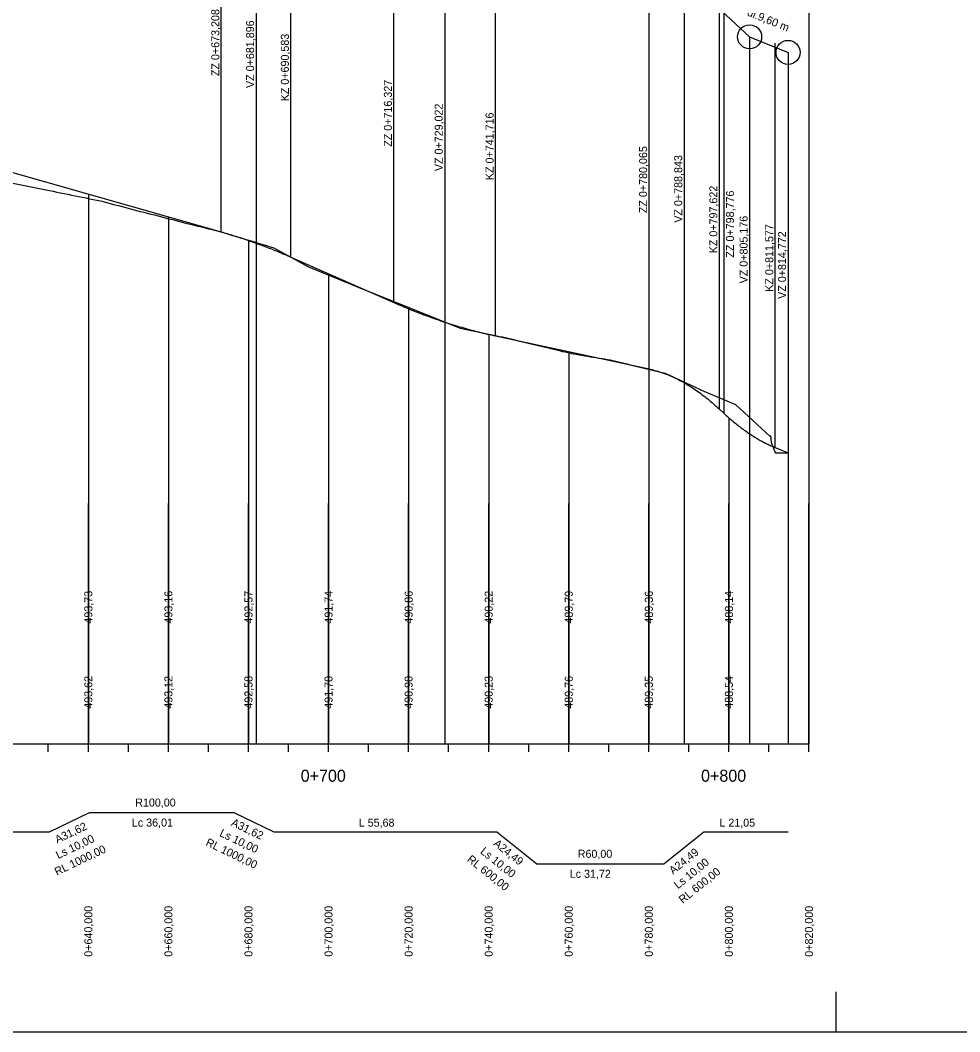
# Model space of a CAD drawing. Extents: x -632716 to -629545, y -1094726 to -1088285.
# Drawn here: x -631991 to -631756.3, y -1094726.3 to -1094473.6 of the extents above; entities that cross this region are included whole.
import ezdxf

# ---------------------------------------------------------------- set-up
doc = ezdxf.new("R2010")
doc.units = 0
for name, color, linetype in [('20', 7, 'Continuous'), ('Default', 7, 'Continuous'), ('formát', 7, 'Continuous'), ('NIVELETA_VYSKY', 7, 'Continuous'), ('REZ_POPIS', 7, 'Continuous'), ('REZ_TABULKA', 7, 'Continuous'), ('REZ_TENKA', 7, 'Continuous'), ('REZ_TLUSTA', 7, 'Continuous'), ('SKLONY_NIVELETA', 7, 'Continuous'), ('SKLONY_POPIS', 7, 'Continuous'), ('TECNY_NIVELETA', 7, 'Continuous'), ('TEREN_VYSKY', 7, 'Continuous'), ('VOZOVKA', 7, 'Continuous')]:
    doc.layers.add(name, color=color, linetype=linetype)

msp = doc.modelspace()

# ---------------------------------------------------------------- linework, layer by layer
at = {"layer": '20'}
for points in [[(-631793.94, -1094254.31), (-631793.94, -1094604.31), (-631793.94, -1094654.31), (-631793.94, -1094594.31)], [(-631973.94, -1094517.02), (-631973.94, -1094604.31), (-631973.94, -1094654.31), (-631973.94, -1094594.31)], [(-631953.94, -1094522.71), (-631953.94, -1094604.31), (-631953.94, -1094654.31), (-631953.94, -1094594.31)], [(-631933.94, -1094528.62), (-631933.94, -1094604.31), (-631933.94, -1094654.31), (-631933.94, -1094594.31)], [(-631913.94, -1094536.93), (-631913.94, -1094604.31), (-631913.94, -1094654.31), (-631913.94, -1094594.31)], [(-631893.94, -1094545.69), (-631893.94, -1094604.31), (-631893.94, -1094654.31), (-631893.94, -1094594.31)], [(-631873.94, -1094552.07), (-631873.94, -1094604.31), (-631873.94, -1094654.31), (-631873.94, -1094594.31)], [(-631853.94, -1094556.39), (-631853.94, -1094604.31), (-631853.94, -1094654.31), (-631853.94, -1094594.31)], [(-631833.94, -1094560.7), (-631833.94, -1094604.31), (-631833.94, -1094654.31), (-631833.94, -1094594.31)], [(-631813.94, -1094572.92), (-631813.94, -1094604.31), (-631813.94, -1094654.31), (-631813.94, -1094594.31)]]:
    msp.add_lwpolyline(points, dxfattribs=at)
at = {"layer": 'Default'}
for p, q in [((-632023.94, -1094502.78), (-631940.73, -1094526.48)), ((-631923.35, -1094532.78), (-631897.61, -1094544.13)), ((-631872.22, -1094552.45), (-631833.87, -1094560.71)), ((-631816.32, -1094570.74), (-631815.16, -1094571.81)), ((-631802.36, -1094580.33), (-631799.17, -1094581.63))]:
    msp.add_line(p, q, dxfattribs=at)
for points in [[(-631940.73, -1094526.48), (-631940.37, -1094526.58), (-631940.01, -1094526.68), (-631939.64, -1094526.79), (-631939.28, -1094526.9), (-631938.92, -1094527.01), (-631938.56, -1094527.12), (-631938.2, -1094527.23), (-631937.83, -1094527.34), (-631937.47, -1094527.45), (-631937.11, -1094527.57), (-631936.75, -1094527.68), (-631936.39, -1094527.8), (-631936.02, -1094527.92), (-631935.66, -1094528.03), (-631935.3, -1094528.15), (-631934.94, -1094528.28), (-631934.58, -1094528.4), (-631934.21, -1094528.52), (-631933.85, -1094528.65), (-631933.49, -1094528.77), (-631933.13, -1094528.9), (-631932.77, -1094529.03), (-631932.4, -1094529.16), (-631931.68, -1094529.42), (-631931.32, -1094529.55), (-631930.96, -1094529.69), (-631930.59, -1094529.82), (-631930.23, -1094529.96), (-631929.87, -1094530.1), (-631929.51, -1094530.24), (-631929.15, -1094530.38), (-631928.78, -1094530.52), (-631928.42, -1094530.66), (-631928.06, -1094530.8), (-631927.7, -1094530.95), (-631927.34, -1094531.1), (-631926.97, -1094531.24), (-631926.61, -1094531.39), (-631926.25, -1094531.54), (-631925.89, -1094531.69), (-631925.53, -1094531.84), (-631925.16, -1094532), (-631924.8, -1094532.15), (-631924.44, -1094532.31), (-631924.08, -1094532.46), (-631923.72, -1094532.62), (-631923.35, -1094532.78)], [(-631897.61, -1094544.13), (-631897.08, -1094544.36), (-631896.55, -1094544.59), (-631896.02, -1094544.81), (-631895.49, -1094545.04), (-631894.97, -1094545.26), (-631894.44, -1094545.48), (-631893.91, -1094545.7), (-631893.38, -1094545.91), (-631892.85, -1094546.12), (-631892.32, -1094546.33), (-631891.79, -1094546.54), (-631891.26, -1094546.75), (-631890.73, -1094546.95), (-631890.21, -1094547.15), (-631889.68, -1094547.34), (-631889.15, -1094547.54), (-631888.62, -1094547.73), (-631888.09, -1094547.92), (-631887.56, -1094548.11), (-631887.03, -1094548.29), (-631886.5, -1094548.47), (-631885.97, -1094548.65), (-631885.44, -1094548.83), (-631884.39, -1094549.18), (-631883.86, -1094549.35), (-631883.33, -1094549.52), (-631882.8, -1094549.68), (-631882.27, -1094549.84), (-631881.74, -1094550), (-631881.21, -1094550.16), (-631880.68, -1094550.31), (-631880.16, -1094550.47), (-631879.63, -1094550.62), (-631879.1, -1094550.76), (-631878.57, -1094550.91), (-631878.04, -1094551.05), (-631877.51, -1094551.19), (-631876.98, -1094551.33), (-631876.45, -1094551.46), (-631875.92, -1094551.6), (-631875.39, -1094551.73), (-631874.87, -1094551.85), (-631874.34, -1094551.98), (-631873.81, -1094552.1), (-631873.28, -1094552.22), (-631872.75, -1094552.34), (-631872.22, -1094552.45)], [(-631833.87, -1094560.71), (-631833.51, -1094560.79), (-631833.14, -1094560.88), (-631832.78, -1094560.97), (-631832.41, -1094561.07), (-631832.04, -1094561.17), (-631831.68, -1094561.28), (-631831.31, -1094561.39), (-631830.95, -1094561.51), (-631830.58, -1094561.64), (-631830.22, -1094561.77), (-631829.85, -1094561.9), (-631829.48, -1094562.05), (-631829.12, -1094562.19), (-631828.75, -1094562.34), (-631828.39, -1094562.5), (-631828.02, -1094562.66), (-631827.65, -1094562.83), (-631827.29, -1094563.01), (-631826.92, -1094563.19), (-631826.56, -1094563.37), (-631826.19, -1094563.56), (-631825.83, -1094563.76), (-631825.46, -1094563.96), (-631824.73, -1094564.37), (-631824.36, -1094564.59), (-631824, -1094564.81), (-631823.63, -1094565.04), (-631823.27, -1094565.28), (-631822.9, -1094565.51), (-631822.53, -1094565.76), (-631822.17, -1094566.01), (-631821.8, -1094566.26), (-631821.44, -1094566.52), (-631821.07, -1094566.79), (-631820.7, -1094567.06), (-631820.34, -1094567.34), (-631819.97, -1094567.62), (-631819.61, -1094567.91), (-631819.24, -1094568.2), (-631818.88, -1094568.5), (-631818.51, -1094568.8), (-631818.14, -1094569.11), (-631817.78, -1094569.43), (-631817.41, -1094569.75), (-631817.05, -1094570.07), (-631816.68, -1094570.4), (-631816.32, -1094570.74)], [(-631815.16, -1094571.81), (-631814.89, -1094572.06), (-631814.63, -1094572.3), (-631814.36, -1094572.54), (-631814.09, -1094572.78), (-631813.83, -1094573.01), (-631813.56, -1094573.24), (-631813.29, -1094573.47), (-631813.03, -1094573.7), (-631812.76, -1094573.92), (-631812.49, -1094574.14), (-631812.23, -1094574.36), (-631811.96, -1094574.57), (-631811.69, -1094574.78), (-631811.43, -1094574.99), (-631811.16, -1094575.19), (-631810.89, -1094575.4), (-631810.63, -1094575.6), (-631810.36, -1094575.79), (-631810.09, -1094575.99), (-631809.83, -1094576.18), (-631809.56, -1094576.36), (-631809.29, -1094576.55), (-631809.03, -1094576.73), (-631808.49, -1094577.09), (-631808.23, -1094577.26), (-631807.96, -1094577.43), (-631807.69, -1094577.6), (-631807.43, -1094577.76), (-631807.16, -1094577.92), (-631806.89, -1094578.08), (-631806.63, -1094578.24), (-631806.36, -1094578.39), (-631806.09, -1094578.54), (-631805.83, -1094578.69), (-631805.56, -1094578.83), (-631805.29, -1094578.97), (-631805.03, -1094579.11), (-631804.76, -1094579.25), (-631804.49, -1094579.38), (-631804.23, -1094579.51), (-631803.96, -1094579.64), (-631803.69, -1094579.76), (-631803.43, -1094579.88), (-631803.16, -1094580), (-631802.89, -1094580.11), (-631802.63, -1094580.23), (-631802.36, -1094580.33)]]:
    msp.add_lwpolyline(points, dxfattribs=at)
at = {"layer": 'formát'}
msp.add_line((-631787.11, -1094726.26), (-631787.11, -1094716.26), dxfattribs=at)
msp.add_lwpolyline([(-632705.71, -1094726.26), (-631367.11, -1094726.26), (-631367.11, -1094132.26), (-632705.71, -1094132.26)], close=True, dxfattribs=at)
at = {"layer": 'REZ_TABULKA'}
msp.add_lwpolyline([(-632323.31, -1094676.31), (-632159.37, -1094676.31), (-632159.37, -1094678.23), (-632110.97, -1094678.23), (-632110.97, -1094676.31), (-631983.62, -1094676.31), (-631983.62, -1094676.31), (-631973.62, -1094671.51), (-631973.62, -1094671.51), (-631937.6, -1094671.51), (-631937.6, -1094671.51), (-631927.6, -1094676.31), (-631927.6, -1094676.31), (-631871.92, -1094676.31), (-631871.92, -1094676.31), (-631861.92, -1094684.31), (-631861.92, -1094684.31), (-631830.2, -1094684.31), (-631830.2, -1094684.31), (-631820.2, -1094676.31), (-631820.2, -1094676.31), (-631799.15, -1094676.31)], dxfattribs=at)
at = {"layer": 'REZ_TENKA'}
for p, q in [((-631983.94, -1094656.31), (-631983.94, -1094654.31)), ((-631973.94, -1094656.31), (-631973.94, -1094654.31)), ((-631963.94, -1094656.31), (-631963.94, -1094654.31)), ((-631953.94, -1094656.31), (-631953.94, -1094654.31)), ((-631943.94, -1094656.31), (-631943.94, -1094654.31)), ((-631933.94, -1094656.31), (-631933.94, -1094654.31)), ((-631923.94, -1094656.31), (-631923.94, -1094654.31)), ((-631903.94, -1094656.31), (-631903.94, -1094654.31)), ((-631893.94, -1094656.31), (-631893.94, -1094654.31)), ((-631883.94, -1094656.31), (-631883.94, -1094654.31)), ((-631873.94, -1094656.31), (-631873.94, -1094654.31)), ((-631863.94, -1094656.31), (-631863.94, -1094654.31)), ((-631853.94, -1094656.31), (-631853.94, -1094654.31)), ((-631843.94, -1094656.31), (-631843.94, -1094654.31)), ((-631833.94, -1094656.31), (-631833.94, -1094654.31)), ((-631823.94, -1094656.31), (-631823.94, -1094654.31)), ((-631803.94, -1094656.31), (-631803.94, -1094654.31)), ((-631793.94, -1094656.31), (-631793.94, -1094654.31))]:
    msp.add_line(p, q, dxfattribs=at)
at = {"layer": 'REZ_TLUSTA'}
for p, q in [((-631913.94, -1094656.31), (-631913.94, -1094652.31)), ((-631813.94, -1094656.31), (-631813.94, -1094652.31)), ((-632613.94, -1094654.31), (-631793.94, -1094654.31))]:
    msp.add_line(p, q, dxfattribs=at)
at = {"layer": 'SKLONY_NIVELETA'}
for p, q in [((-631932.04, -1094428.95), (-631932.04, -1094654.31)), ((-631884.92, -1094449.72), (-631884.92, -1094654.31)), ((-631825.09, -1094462.6), (-631825.09, -1094654.31)), ((-631825.09, -1094462.6), (-631808.76, -1094477.75)), ((-631808.76, -1094477.75), (-631808.76, -1094654.31)), ((-631808.76, -1094477.75), (-631799.17, -1094481.63)), ((-631799.17, -1094481.63), (-631799.17, -1094654.31)), ((-632023.94, -1094502.78), (-631940.73, -1094526.48)), ((-631923.35, -1094532.78), (-631897.61, -1094544.13)), ((-631872.22, -1094552.45), (-631833.87, -1094560.71)), ((-631816.32, -1094570.74), (-631815.16, -1094571.81)), ((-631802.36, -1094580.33), (-631799.17, -1094581.63))]:
    msp.add_line(p, q, dxfattribs=at)
for points in [[(-631940.73, -1094526.48), (-631940.37, -1094526.58), (-631940.01, -1094526.68), (-631939.64, -1094526.79), (-631939.28, -1094526.9), (-631938.92, -1094527.01), (-631938.56, -1094527.12), (-631938.2, -1094527.23), (-631937.83, -1094527.34), (-631937.47, -1094527.45), (-631937.11, -1094527.57), (-631936.75, -1094527.68), (-631936.39, -1094527.8), (-631936.02, -1094527.92), (-631935.66, -1094528.03), (-631935.3, -1094528.15), (-631934.94, -1094528.28), (-631934.58, -1094528.4), (-631934.21, -1094528.52), (-631933.85, -1094528.65), (-631933.49, -1094528.77), (-631933.13, -1094528.9), (-631932.77, -1094529.03), (-631932.4, -1094529.16), (-631931.68, -1094529.42), (-631931.32, -1094529.55), (-631930.96, -1094529.69), (-631930.59, -1094529.82), (-631930.23, -1094529.96), (-631929.87, -1094530.1), (-631929.51, -1094530.24), (-631929.15, -1094530.38), (-631928.78, -1094530.52), (-631928.42, -1094530.66), (-631928.06, -1094530.8), (-631927.7, -1094530.95), (-631927.34, -1094531.1), (-631926.97, -1094531.24), (-631926.61, -1094531.39), (-631926.25, -1094531.54), (-631925.89, -1094531.69), (-631925.53, -1094531.84), (-631925.16, -1094532), (-631924.8, -1094532.15), (-631924.44, -1094532.31), (-631924.08, -1094532.46), (-631923.72, -1094532.62), (-631923.35, -1094532.78)], [(-631897.61, -1094544.13), (-631897.08, -1094544.36), (-631896.55, -1094544.59), (-631896.02, -1094544.81), (-631895.49, -1094545.04), (-631894.97, -1094545.26), (-631894.44, -1094545.48), (-631893.91, -1094545.7), (-631893.38, -1094545.91), (-631892.85, -1094546.12), (-631892.32, -1094546.33), (-631891.79, -1094546.54), (-631891.26, -1094546.75), (-631890.73, -1094546.95), (-631890.21, -1094547.15), (-631889.68, -1094547.34), (-631889.15, -1094547.54), (-631888.62, -1094547.73), (-631888.09, -1094547.92), (-631887.56, -1094548.11), (-631887.03, -1094548.29), (-631886.5, -1094548.47), (-631885.97, -1094548.65), (-631885.44, -1094548.83), (-631884.39, -1094549.18), (-631883.86, -1094549.35), (-631883.33, -1094549.52), (-631882.8, -1094549.68), (-631882.27, -1094549.84), (-631881.74, -1094550), (-631881.21, -1094550.16), (-631880.68, -1094550.31), (-631880.16, -1094550.47), (-631879.63, -1094550.62), (-631879.1, -1094550.76), (-631878.57, -1094550.91), (-631878.04, -1094551.05), (-631877.51, -1094551.19), (-631876.98, -1094551.33), (-631876.45, -1094551.46), (-631875.92, -1094551.6), (-631875.39, -1094551.73), (-631874.87, -1094551.85), (-631874.34, -1094551.98), (-631873.81, -1094552.1), (-631873.28, -1094552.22), (-631872.75, -1094552.34), (-631872.22, -1094552.45)], [(-631833.87, -1094560.71), (-631833.51, -1094560.79), (-631833.14, -1094560.88), (-631832.78, -1094560.97), (-631832.41, -1094561.07), (-631832.04, -1094561.17), (-631831.68, -1094561.28), (-631831.31, -1094561.39), (-631830.95, -1094561.51), (-631830.58, -1094561.64), (-631830.22, -1094561.77), (-631829.85, -1094561.9), (-631829.48, -1094562.05), (-631829.12, -1094562.19), (-631828.75, -1094562.34), (-631828.39, -1094562.5), (-631828.02, -1094562.66), (-631827.65, -1094562.83), (-631827.29, -1094563.01), (-631826.92, -1094563.19), (-631826.56, -1094563.37), (-631826.19, -1094563.56), (-631825.83, -1094563.76), (-631825.46, -1094563.96), (-631824.73, -1094564.37), (-631824.36, -1094564.59), (-631824, -1094564.81), (-631823.63, -1094565.04), (-631823.27, -1094565.28), (-631822.9, -1094565.51), (-631822.53, -1094565.76), (-631822.17, -1094566.01), (-631821.8, -1094566.26), (-631821.44, -1094566.52), (-631821.07, -1094566.79), (-631820.7, -1094567.06), (-631820.34, -1094567.34), (-631819.97, -1094567.62), (-631819.61, -1094567.91), (-631819.24, -1094568.2), (-631818.88, -1094568.5), (-631818.51, -1094568.8), (-631818.14, -1094569.11), (-631817.78, -1094569.43), (-631817.41, -1094569.75), (-631817.05, -1094570.07), (-631816.68, -1094570.4), (-631816.32, -1094570.74)], [(-631815.16, -1094571.81), (-631814.89, -1094572.06), (-631814.63, -1094572.3), (-631814.36, -1094572.54), (-631814.09, -1094572.78), (-631813.83, -1094573.01), (-631813.56, -1094573.24), (-631813.29, -1094573.47), (-631813.03, -1094573.7), (-631812.76, -1094573.92), (-631812.49, -1094574.14), (-631812.23, -1094574.36), (-631811.96, -1094574.57), (-631811.69, -1094574.78), (-631811.43, -1094574.99), (-631811.16, -1094575.19), (-631810.89, -1094575.4), (-631810.63, -1094575.6), (-631810.36, -1094575.79), (-631810.09, -1094575.99), (-631809.83, -1094576.18), (-631809.56, -1094576.36), (-631809.29, -1094576.55), (-631809.03, -1094576.73), (-631808.49, -1094577.09), (-631808.23, -1094577.26), (-631807.96, -1094577.43), (-631807.69, -1094577.6), (-631807.43, -1094577.76), (-631807.16, -1094577.92), (-631806.89, -1094578.08), (-631806.63, -1094578.24), (-631806.36, -1094578.39), (-631806.09, -1094578.54), (-631805.83, -1094578.69), (-631805.56, -1094578.83), (-631805.29, -1094578.97), (-631805.03, -1094579.11), (-631804.76, -1094579.25), (-631804.49, -1094579.38), (-631804.23, -1094579.51), (-631803.96, -1094579.64), (-631803.69, -1094579.76), (-631803.43, -1094579.88), (-631803.16, -1094580), (-631802.89, -1094580.11), (-631802.63, -1094580.23), (-631802.36, -1094580.33)]]:
    msp.add_lwpolyline(points, dxfattribs=at)
for centre in [(-631808.76, -1094477.75), (-631799.17, -1094481.63)]:
    msp.add_circle(centre, 3, dxfattribs=at)
at = {"layer": 'TECNY_NIVELETA'}
for p, q in [((-631940.73, -1094526.48), (-631940.73, -1094425.48)), ((-631923.35, -1094532.78), (-631923.35, -1094431.78)), ((-631897.61, -1094544.13), (-631897.61, -1094443.13)), ((-631872.22, -1094552.45), (-631872.22, -1094451.45)), ((-631833.87, -1094560.71), (-631833.87, -1094459.71)), ((-631816.32, -1094570.74), (-631816.32, -1094469.74)), ((-631815.16, -1094571.81), (-631815.16, -1094470.81)), ((-631808.76, -1094477.75), (-631808.76, -1094477.75)), ((-631802.36, -1094580.33), (-631802.36, -1094479.33)), ((-631799.17, -1094481.63), (-631799.17, -1094481.63))]:
    msp.add_line(p, q, dxfattribs=at)
at = {"layer": 'VOZOVKA'}
msp.add_lwpolyline([(-631996.21, -1094513.62), (-631983.62, -1094516.16), (-631982.71, -1094516.34), (-631981.8, -1094516.52), (-631980.89, -1094516.71), (-631979.98, -1094516.89), (-631979.07, -1094517.07), (-631978.16, -1094517.26), (-631977.25, -1094517.44), (-631976.34, -1094517.63), (-631975.43, -1094517.81), (-631974.52, -1094518), (-631973.62, -1094518.19), (-631972.71, -1094518.38), (-631971.81, -1094518.56), (-631970.91, -1094518.75), (-631970.58, -1094518.82), (-631970.01, -1094518.97), (-631969.11, -1094519.2), (-631968.21, -1094519.44), (-631967.31, -1094519.68), (-631966.41, -1094519.92), (-631965.51, -1094520.16), (-631964.61, -1094520.4), (-631963.71, -1094520.64), (-631962.81, -1094520.89), (-631962.12, -1094521.07), (-631961.91, -1094521.13), (-631961.01, -1094521.35), (-631960.11, -1094521.57), (-631959.21, -1094521.8), (-631958.31, -1094522.03), (-631957.41, -1094522.25), (-631956.51, -1094522.48), (-631955.61, -1094522.71), (-631954.71, -1094522.94), (-631953.81, -1094523.18), (-631952.91, -1094523.41), (-631952.01, -1094523.65), (-631951.11, -1094523.88), (-631950.21, -1094524.12), (-631949.92, -1094524.2), (-631949.31, -1094524.35), (-631948.41, -1094524.56), (-631947.51, -1094524.78), (-631946.61, -1094525.01), (-631945.7, -1094525.23), (-631944.8, -1094525.45), (-631943.9, -1094525.67), (-631943, -1094525.9), (-631942.1, -1094526.12), (-631941.97, -1094526.16), (-631941.2, -1094526.38), (-631940.3, -1094526.64), (-631939.4, -1094526.91), (-631938.5, -1094527.17), (-631937.6, -1094527.44), (-631936.69, -1094527.71), (-631935.78, -1094527.98), (-631934.87, -1094528.26), (-631933.97, -1094528.53), (-631933.06, -1094528.8), (-631932.15, -1094529.08), (-631931.24, -1094529.36), (-631930.33, -1094529.63), (-631929.42, -1094529.91), (-631928.51, -1094530.18), (-631927.64, -1094530.45), (-631927.6, -1094530.47), (-631918.93, -1094535.24), (-631904.74, -1094541.07), (-631899.84, -1094542.98), (-631881.06, -1094550.49), (-631871.92, -1094552.42), (-631871.21, -1094552.57), (-631870.49, -1094552.72), (-631869.78, -1094552.87), (-631869.47, -1094552.93), (-631869.06, -1094553.03), (-631868.35, -1094553.21), (-631867.64, -1094553.39), (-631866.92, -1094553.56), (-631866.21, -1094553.74), (-631865.49, -1094553.91), (-631864.78, -1094554.09), (-631864.06, -1094554.26), (-631863.35, -1094554.44), (-631862.64, -1094554.61), (-631861.92, -1094554.79), (-631861.22, -1094554.96), (-631860.51, -1094555.13), (-631859.81, -1094555.3), (-631859.1, -1094555.47), (-631858.4, -1094555.64), (-631857.69, -1094555.8), (-631856.99, -1094555.97), (-631856.28, -1094556.14), (-631855.58, -1094556.31), (-631854.87, -1094556.47), (-631854.17, -1094556.64), (-631853.46, -1094556.8), (-631853.32, -1094556.83), (-631852.76, -1094556.93), (-631852.05, -1094557.05), (-631851.35, -1094557.17), (-631850.64, -1094557.29), (-631849.94, -1094557.41), (-631849.24, -1094557.53), (-631848.53, -1094557.65), (-631847.83, -1094557.77), (-631847.12, -1094557.88), (-631846.42, -1094558), (-631845.71, -1094558.11), (-631845.01, -1094558.22), (-631844.3, -1094558.34), (-631843.6, -1094558.45), (-631843.37, -1094558.48), (-631842.89, -1094558.6), (-631842.19, -1094558.77), (-631841.48, -1094558.95), (-631840.78, -1094559.12), (-631840.07, -1094559.29), (-631839.37, -1094559.47), (-631838.66, -1094559.64), (-631837.96, -1094559.81), (-631837.25, -1094559.99), (-631836.55, -1094560.16), (-631835.84, -1094560.33), (-631835.14, -1094560.5), (-631834.43, -1094560.68), (-631833.73, -1094560.85), (-631833.02, -1094561.02), (-631832.32, -1094561.19), (-631831.61, -1094561.36), (-631830.91, -1094561.53), (-631830.2, -1094561.7), (-631829.69, -1094561.82), (-631829.49, -1094561.92), (-631828.78, -1094562.26), (-631828.06, -1094562.6), (-631827.35, -1094562.94), (-631826.63, -1094563.28), (-631825.92, -1094563.62), (-631825.2, -1094563.95), (-631824.49, -1094564.28), (-631823.78, -1094564.62), (-631823.06, -1094564.95), (-631822.35, -1094565.28), (-631821.63, -1094565.61), (-631821.61, -1094565.62), (-631820.92, -1094565.92), (-631820.2, -1094566.22), (-631812.29, -1094569.61), (-631803.64, -1094577.58), (-631803.51, -1094577.29), (-631803.4, -1094579.08), (-631802.4, -1094581.58), (-631802.32, -1094581.66), (-631802.03, -1094581.63), (-631801.81, -1094581.63), (-631800.68, -1094581.63), (-631799.17, -1094581.63), (-631799.15, -1094581.63)], dxfattribs=at)

# ---------------------------------------------------------------- texts
at = {"layer": 'NIVELETA_VYSKY'}
for s, p in [('493,73', (-631972.94, -1094624.31)), ('493,16', (-631952.94, -1094624.31)), ('492,57', (-631932.94, -1094624.31)), ('491,74', (-631912.94, -1094624.31)), ('490,86', (-631892.94, -1094624.31)), ('490,22', (-631872.94, -1094624.31)), ('489,79', (-631852.94, -1094624.31)), ('489,36', (-631832.94, -1094624.31)), ('488,14', (-631812.94, -1094624.31))]:
    msp.add_text(s, height=2, rotation=90, dxfattribs=at).set_placement(p)
at = {"layer": 'REZ_POPIS'}
for s, p in [('0+700', (-631920.89, -1094663.81)), ('0+800', (-631820.89, -1094663.81))]:
    msp.add_text(s, height=3, dxfattribs=at).set_placement(p)
at = {"layer": 'REZ_TABULKA'}
for s, p in [('R100,00', (-631962.23, -1094670.01)), ('Lc 36,01', (-631963.06, -1094675.01)), ('L 55,68', (-631906.39, -1094675.04)), ('L 21,05', (-631816.31, -1094675.04)), ('R60,00', (-631851.69, -1094682.81)), ('Lc 31,72', (-631853.69, -1094687.81))]:
    msp.add_text(s, height=2, dxfattribs=at).set_placement(p)
for s, rotation, p in [('A31,62', 25.641, (-631981.7, -1094679.27)), ('A31,62', 334.359, (-631938.46, -1094674.68)), ('Ls 10,00', 25.641, (-631981.47, -1094683.15)), ('Ls 10,00', 334.359, (-631941.35, -1094677.29)), ('RL 1000,00', 25.641, (-631981.8, -1094687.3)), ('RL 1000,00', 334.359, (-631944.8, -1094679.63)), ('Ls 10,00', 321.3402, (-631876.21, -1094681.53)), ('A24,49', 321.3402, (-631872.92, -1094679.55)), ('RL 600,00', 321.3402, (-631879.5, -1094683.51)), ('A24,49', 38.6598, (-631827.88, -1094687.06)), ('Ls 10,00', 38.6598, (-631826.68, -1094690.7)), ('RL 600,00', 38.6598, (-631825.47, -1094694.34)), ('0+640,000', 90, (-631972.94, -1094707.52)), ('0+660,000', 90, (-631952.94, -1094707.52)), ('0+680,000', 90, (-631932.94, -1094707.52)), ('0+700,000', 90, (-631912.94, -1094707.52)), ('0+720,000', 90, (-631892.94, -1094707.52)), ('0+740,000', 90, (-631872.94, -1094707.52)), ('0+760,000', 90, (-631852.94, -1094707.52)), ('0+780,000', 90, (-631832.94, -1094707.52)), ('0+800,000', 90, (-631812.94, -1094707.52)), ('0+820,000', 90, (-631792.94, -1094707.52))]:
    msp.add_text(s, height=2, rotation=rotation, dxfattribs=at).set_placement(p)
at = {"layer": 'SKLONY_POPIS'}
for s, rotation, p in [('ZZ 0+673,208', 90, (-631941.23, -1094487.56)), ('dl.9,60 m', 337.9826, (-631809.54, -1094472.37)), ('VZ 0+681,896', 90, (-631932.54, -1094490.53)), ('KZ 0+690,583', 90, (-631923.85, -1094493.86)), ('ZZ 0+716,327', 90, (-631898.11, -1094505.21)), ('VZ 0+729,022', 90, (-631885.42, -1094511.3)), ('KZ 0+741,716', 90, (-631872.72, -1094513.54)), ('ZZ 0+780,065', 90, (-631834.37, -1094521.79)), ('VZ 0+788,843', 90, (-631825.59, -1094524.18)), ('KZ 0+797,622', 90, (-631816.82, -1094531.82)), ('ZZ 0+798,776', 90, (-631812.65, -1094532.89)), ('VZ 0+805,176', 90, (-631809.26, -1094539.33)), ('KZ 0+811,577', 90, (-631802.86, -1094541.42)), ('VZ 0+814,772', 90, (-631799.67, -1094543.21))]:
    msp.add_text(s, height=2, rotation=rotation, dxfattribs=at).set_placement(p)
at = {"layer": 'TEREN_VYSKY'}
for s, p in [('493,62', (-631972.94, -1094645.57)), ('493,12', (-631952.94, -1094645.57)), ('492,58', (-631932.94, -1094645.57)), ('491,70', (-631912.94, -1094645.57)), ('490,90', (-631892.94, -1094645.57)), ('490,23', (-631872.94, -1094645.57)), ('489,76', (-631852.94, -1094645.57)), ('489,35', (-631832.94, -1094645.57)), ('488,54', (-631812.94, -1094645.57))]:
    msp.add_text(s, height=2, rotation=90, dxfattribs=at).set_placement(p)

doc.saveas('drawing.dxf')
